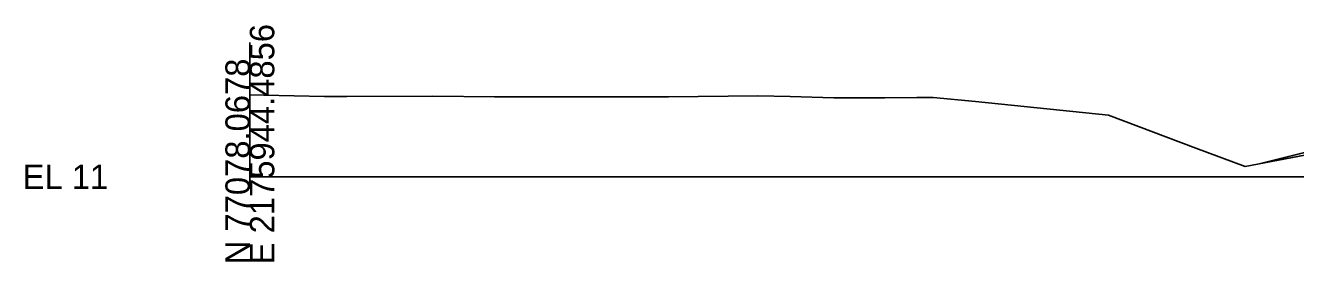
# Model space of a CAD drawing. Extents: x 2177029 to 2201446, y 59897 to 78390.
# Drawn here: x 2199017 to 2199162.4, y 66397.6 to 66424.6 of the extents above; entities that cross this region are included whole.
import ezdxf

# ---------------------------------------------------------------- set-up
doc = ezdxf.new("R2010")
doc.units = 0
for name, color, linetype in [('Exist Cross Section Cell', 7, 'Continuous'), ('Exist XS Ground Line', 7, 'Continuous'), ('Old_Level_3', 7, 'Continuous'), ('Prop CMT Top Wall Envelope', 7, 'Continuous'), ('Prop Hatching', 7, 'Continuous'), ('Prop XS Side Slope Text', 7, 'Continuous')]:
    doc.layers.add(name, color=color, linetype=linetype)

msp = doc.modelspace()

# ---------------------------------------------------------------- linework, layer by layer
at = {"layer": 'Exist Cross Section Cell'}
msp.add_line((2199042.73, 66407.31), (2199242.73, 66407.31), dxfattribs=at)
at = {"layer": 'Exist XS Ground Line'}
msp.add_lwpolyline([(2199042.73, 66416.68), (2199044.32, 66416.64), (2199051.28, 66416.51), (2199053.82, 66416.51), (2199063.67, 66416.52), (2199070.74, 66416.47), (2199076.07, 66416.48), (2199087.66, 66416.45), (2199088.46, 66416.45), (2199090.66, 66416.48), (2199100.86, 66416.58), (2199104.58, 66416.51), (2199109.59, 66416.33), (2199115.43, 66416.35), (2199119.06, 66416.38), (2199120.96, 66416.4), (2199125.78, 66415.93), (2199141, 66414.35), (2199151.01, 66410.58), (2199156.65, 66408.49), (2199172.71, 66411.54)], dxfattribs=at)
at = {"layer": 'Old_Level_3'}
msp.add_line((2199042.73, 66405.94), (2199042.73, 66422.68), dxfattribs=at)
at = {"layer": 'Prop Hatching'}
msp.add_line((2199173.72, 66412.65), (2199158.41, 66408.82), dxfattribs=at)
at = {"layer": 'Prop XS Side Slope Text'}
msp.add_lwpolyline([(2199173.12, 66411.61), (2199168.46, 66411.33), (2199158.41, 66408.82), (2199172.71, 66411.54)], close=True, dxfattribs=at)

# ---------------------------------------------------------------- texts
at = {"layer": 'Exist Cross Section Cell'}
for s, p in [('E 2175944.4856', (2199045.53, 66397.31)), ('N 77078.0678', (2199042.73, 66397.31))]:
    msp.add_text(s, height=2.8, rotation=90, dxfattribs=at).set_placement(p)
msp.add_text('EL 11', height=2.8, dxfattribs=at).set_placement((2199016.73, 66405.91))
at = {"layer": 'Prop CMT Top Wall Envelope'}
msp.add_text('-', height=0.0001, dxfattribs=at).set_placement((2199042.73, 66407.31))
msp.add_text('-', height=0.0001, dxfattribs=at).set_placement((2199042.73, 66407.31))

doc.saveas('drawing.dxf')
